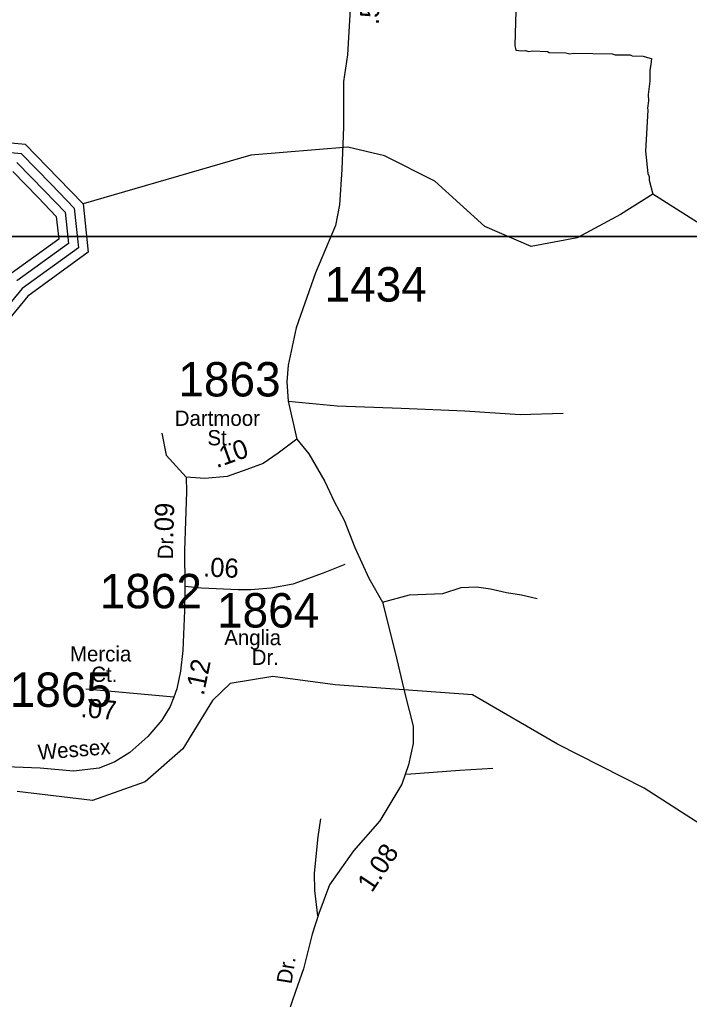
# Model space of a CAD drawing. Extents: x 1551653 to 1702041, y 811336 to 920032.
# Drawn here: x 1597935 to 1600812, y 871475 to 875681 of the extents above; entities that cross this region are included whole.
import ezdxf

# ---------------------------------------------------------------- set-up
doc = ezdxf.new("R2010")
doc.units = 0
for name, color, linetype in [('Old_Level_11', 7, 'Continuous'), ('Old_Level_17', 7, 'Continuous'), ('Old_Level_31', 7, 'Continuous'), ('Old_Level_32', 7, 'Continuous'), ('Old_Level_35', 7, 'Continuous'), ('Old_Level_50', 7, 'Continuous'), ('Old_Level_59', 7, 'Continuous'), ('Old_Level_60', 7, 'Continuous'), ('Old_Level_61', 7, 'Continuous'), ('Old_Level_62', 7, 'Continuous'), ('Old_Level_63', 7, 'Continuous'), ('Old_Level_8', 7, 'Continuous')]:
    doc.layers.add(name, color=color, linetype=linetype)

msp = doc.modelspace()

# ---------------------------------------------------------------- linework, layer by layer
at = {"layer": 'Old_Level_31'}
msp.add_line((1599349.349, 875135.43), (1599349.349, 875135.43), dxfattribs=at)
at = {"layer": 'Old_Level_32'}
msp.add_line((1598597.184, 872772.144), (1598218.846, 872806.614), dxfattribs=at)
for points in [[(1599394.997, 876897.9), (1599391.842, 876715.557), (1599387.825, 876555.324), (1599383.235, 876385.328), (1599373.532, 876194.062), (1599366.747, 875934.022), (1599356.57, 875750.679), (1599343, 875529.989), (1599325.639, 875415.482), (1599326.335, 875218.623), (1599319.253, 875037.68), (1599309.076, 874884.894), (1599291.582, 874796.717), (1599205.969, 874593.974), (1599123.208, 874356.964), (1599088.963, 874197.054), (1599083.256, 874125.665), (1599088.963, 874042.855), (1599125.342, 873879.892)], [(1599125.342, 873879.892), (1599045.445, 873820.167), (1598980.498, 873775.75), (1598911.222, 873749.749), (1598826.792, 873719.414), (1598730.455, 873710.747), (1598650.354, 873717.247)], [(1599125.342, 873879.892), (1599177.43, 873817.268), (1599245.921, 873697.334), (1599285.874, 873611.669), (1599328.681, 873531.714), (1599374.342, 873414.637), (1599434.271, 873283.282), (1599494.078, 873179.654), (1599548.22, 872963.82), (1599591.23, 872781.847), (1599625.475, 872647.637), (1599625.475, 872573.393), (1599605.499, 872482.015), (1599576.96, 872399.205), (1599482.786, 872242.15), (1599368.634, 872112.221), (1599265.898, 871966.589), (1599220.237, 871843.801), (1599191.7, 871755.279), (1599154.6, 871605.647), (1599120.355, 871508.558), (1599088.963, 871417.182)], [(1598650.354, 873717.247), (1598651.885, 873653.967), (1598643.765, 873401.982), (1598644.641, 873248.072)], [(1598644.641, 873248.072), (1598643.732, 873144.23), (1598636.239, 872972.279), (1598625.648, 872884.441), (1598610.901, 872808.496), (1598597.184, 872772.144)], [(1598644.641, 873248.072), (1598715.601, 873241.854), (1598873.817, 873234.792), (1598927.629, 873234.792)], [(1598597.184, 872772.144), (1598582.348, 872732.83), (1598545.914, 872673.135), (1598485.472, 872603.72), (1598408.821, 872534.435), (1598344.583, 872494.914), (1598276.387, 872467.483), (1598166.456, 872454.307), (1598023.11, 872467.562), (1597839.169, 872474.069), (1597667.025, 872475.753), (1597531.958, 872475.753), (1597286.381, 872475.753), (1597151.13, 872476.732)]]:
    msp.add_lwpolyline(points, dxfattribs=at)
at = {"layer": 'Old_Level_35'}
for points in [[(1599088.963, 874042.855), (1599299.207, 874022.667), (1599573.374, 874012.112), (1599847.541, 874001.559), (1600084.801, 873985.728), (1600269.335, 873991.004)], [(1598546.108, 873905.057), (1598564.338, 873810.482), (1598650.354, 873717.247)], [(1598927.629, 873234.792), (1599013.363, 873241.411), (1599109.37, 873258.671), (1599239.793, 873305.453), (1599332.893, 873343.728)], [(1599494.078, 873179.654), (1599610.071, 873211.317), (1599752.428, 873216.593), (1599831.514, 873242.978), (1599897.032, 873246.369), (1599956.894, 873237.951), (1600026.595, 873221.87), (1600089.864, 873211.317), (1600158.405, 873195.485)], [(1599596.663, 872441.596), (1599825.489, 872459.027), (1599967.352, 872467.95)], [(1599216.44, 871833.588), (1599202.238, 871941.971), (1599202.147, 872016.416), (1599217.521, 872172.196), (1599228.105, 872250.028)]]:
    msp.add_lwpolyline(points, dxfattribs=at)
at = {"layer": 'Old_Level_50'}
msp.add_line((1599325.904, 875123.055), (1599325.904, 875123.055), dxfattribs=at)
at = {"layer": 'Old_Level_59'}
for points in [[(1600857.609, 874803.041), (1600654.505, 874931.916), (1600515.286, 874844.523), (1600330.22, 874744.499), (1600131.622, 874706.154), (1599932.619, 874792.276), (1599717.622, 874987.075), (1599502.625, 875096.47), (1599344.632, 875132.457), (1598927.659, 875098.316), (1598207.619, 874889.675)], [(1601203.774, 872030.546), (1601038.67, 872110.707), (1600617.596, 872381.991), (1600244.606, 872570.024), (1599879.644, 872782.431), (1599289.678, 872825.826), (1599022.598, 872860.788), (1598839.589, 872831.67), (1598763.617, 872757.749), (1598635.665, 872550.236), (1598474.596, 872409.058), (1598248.629, 872328.267), (1597924.647, 872367.637)]]:
    msp.add_lwpolyline(points, dxfattribs=at)
at = {"layer": 'Old_Level_60'}
for points in [[(1598207.619, 874889.675), (1598229.662, 874682.368), (1597969.656, 874494.027), (1597791.67, 874277.595), (1597707.599, 874285.9), (1597542.635, 874381.249), (1597378.593, 874574.92), (1597155.599, 874753.418), (1596942.652, 875056.485), (1596843.612, 875097.906), (1596744.572, 875234.47), (1596598.575, 875503.396), (1596492.665, 875653.289), (1596252.652, 875815.691), (1596262.597, 875973.068)], [(1598207.619, 874889.675), (1598100.581, 875000.198), (1597960.633, 875144.145), (1597553.605, 875181.977), (1597312.669, 875285.323), (1597114.588, 875430.5), (1596982.637, 875564.502), (1596828.643, 875892.585), (1596738.625, 875976.451)]]:
    msp.add_lwpolyline(points, dxfattribs=at)
at = {"layer": 'Old_Level_61'}
for points in [[(1597537.816, 875145.17), (1597942.281, 875105.698), (1598071.874, 874972.311), (1598169.274, 874871.733), (1598187.421, 874701.13), (1597946.177, 874526.426), (1597774.343, 874319.528)], [(1597923.826, 875067.251), (1598043.167, 874944.527), (1598131.032, 874853.791), (1598145.18, 874719.995), (1597922.699, 874558.824)], [(1597905.474, 875028.803), (1598014.459, 874916.64), (1598092.687, 874835.849), (1598102.939, 874738.757), (1597899.22, 874591.222)]]:
    msp.add_lwpolyline(points, dxfattribs=at)
at = {"layer": 'Old_Level_62'}
msp.add_lwpolyline([(1600071.747, 875918.319), (1600062.11, 875569.321), (1600065.801, 875549.225), (1600089.792, 875546.867), (1600105.786, 875548.61), (1600121.677, 875544.304), (1600137.671, 875546.047), (1600201.648, 875542.971), (1600209.542, 875538.87), (1600281.515, 875537.64), (1600297.407, 875533.334), (1600313.503, 875537.127), (1600479.391, 875534.257), (1600493.232, 875530.053), (1600557.208, 875529.028), (1600565.205, 875524.824), (1600613.085, 875524.004), (1600640.972, 875515.597), (1600649.379, 875513.034), (1600646.508, 875487.505), (1600642.099, 875463.616), (1600641.382, 875415.634), (1600634.512, 875359.757), (1600636.05, 875331.665), (1600631.539, 875299.78), (1600633.385, 875291.783), (1600622.619, 875115.95), (1600633.077, 875019.781), (1600638.819, 875007.683), (1600638.614, 874991.689), (1600654.505, 874931.916)], dxfattribs=at)
at = {"layer": 'Old_Level_63'}
for points in [[(1571207.969, 918191.523), (1633724.041, 918191.523), (1633724.041, 874749.337), (1571207.969, 874749.337), (1571207.969, 918191.523)], [(1569096.749, 874749.337), (1631612.821, 874749.337), (1631612.821, 831307.151), (1569096.749, 831307.151), (1569096.749, 874749.337)]]:
    msp.add_lwpolyline(points, dxfattribs=at)

# ---------------------------------------------------------------- texts
at = {"layer": 'Old_Level_11'}
for s, p in [('Dartmoor', (1598601.392, 873936.863)), ('St.', (1598741.68, 873853.217)), ('Anglia', (1598813.877, 872995.552)), ('Mercia', (1598151.429, 872925.5)), ('Dr.', (1598931.916, 872910.873)), ('Ct.', (1598242.712, 872837.758))]:
    msp.add_text(s, height=65.6167, dxfattribs=at).set_placement(p)
for s, rotation, p in [('Dr.', 89.103419, (1598593.806, 873363.758)), ('Wessex', 4.598872, (1598016.199, 872503.126)), ('Dr.', 80.893561, (1599102.731, 871538.721))]:
    msp.add_text(s, height=65.6167, rotation=rotation, dxfattribs=at).set_placement(p)
at = {"layer": 'Old_Level_17'}
for s, rotation, p in [('.55', 88.551758, (1599477.98, 875656.95)), ('.10', 19.762739, (1598781.209, 873755.009)), ('.09', 88.154314, (1598594.745, 873453.041)), ('.06', 357.444286, (1598721.918, 873290.856)), ('.12', 78.317453, (1598725.571, 872776.402)), ('.07', 354.794328, (1598195.436, 872687.525)), ('1.08', 56.043389, (1599447.717, 871930.107))]:
    msp.add_text(s, height=82.0208, rotation=rotation, dxfattribs=at).set_placement(p)
at = {"layer": 'Old_Level_8'}
for s, p in [('1434', (1599244.783, 874470.379)), ('1863', (1598616.784, 874063.022)), ('1862', (1598278.862, 873153.752)), ('1864', (1598782.801, 873071.334)), ('1865', (1597892.599, 872730.721))]:
    msp.add_text(s, height=147.6375, dxfattribs=at).set_placement(p)

doc.saveas('drawing.dxf')
